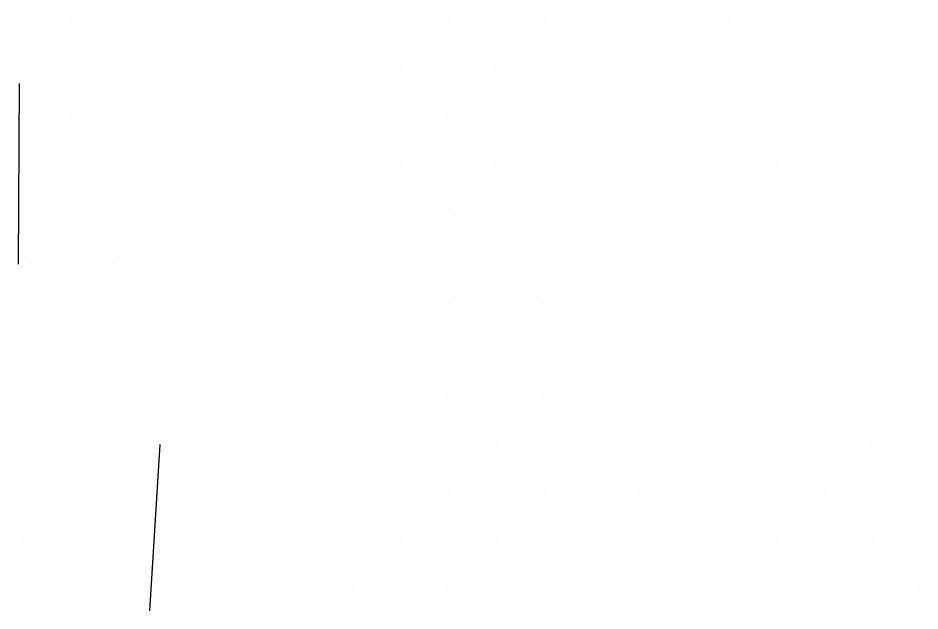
# Model space of a CAD drawing. Extents: x 1602514 to 1609837, y 863887 to 871157.
# Drawn here: x 1605416.6 to 1605551.8, y 869010.8 to 869099.7 of the extents above; entities that cross this region are included whole.
import ezdxf

# ---------------------------------------------------------------- set-up
doc = ezdxf.new("R2010")
doc.units = 0
doc.layers.add('Survey-Ridge Lines', color=7, linetype='Continuous')
doc.layers.add('Survey-Spot dirt', color=7, linetype='Continuous')

msp = doc.modelspace()

# ---------------------------------------------------------------- linework, layer by layer
at = {"layer": 'Survey-Ridge Lines'}
for p, q in [((1605416.8, 869089.84), (1605416.63, 869062.77)), ((1605416.8, 869089.84), (1605416.63, 869062.77)), ((1605437.86, 869035.79), (1605436.33, 869010.85)), ((1605437.86, 869035.79), (1605436.33, 869010.85))]:
    msp.add_line(p, q, dxfattribs=at)
at = {"layer": 'Survey-Spot dirt'}
for p, q in [((1605424.56, 869099.22), (1605424.56, 869099.22)), ((1605424.56, 869099.22), (1605424.56, 869099.22)), ((1605438.71, 869099.25), (1605438.71, 869099.25)), ((1605438.71, 869099.25), (1605438.71, 869099.25)), ((1605452.92, 869099.21), (1605452.92, 869099.21)), ((1605452.92, 869099.21), (1605452.92, 869099.21)), ((1605467, 869099.06), (1605467, 869099.06)), ((1605467, 869099.06), (1605467, 869099.06)), ((1605481.08, 869099.21), (1605481.08, 869099.21)), ((1605481.08, 869099.21), (1605481.08, 869099.21)), ((1605495.43, 869099.65), (1605495.43, 869099.65)), ((1605495.43, 869099.65), (1605495.43, 869099.65)), ((1605509.36, 869099.4), (1605509.36, 869099.4)), ((1605509.36, 869099.4), (1605509.36, 869099.4)), ((1605523.26, 869099.3), (1605523.26, 869099.3)), ((1605523.26, 869099.3), (1605523.26, 869099.3)), ((1605431.5, 869092.29), (1605431.5, 869092.29)), ((1605431.5, 869092.29), (1605431.5, 869092.29)), ((1605445.86, 869092.23), (1605445.86, 869092.23)), ((1605445.86, 869092.23), (1605445.86, 869092.23)), ((1605460, 869092.14), (1605460, 869092.14)), ((1605460, 869092.14), (1605460, 869092.14)), ((1605474.02, 869092.14), (1605474.02, 869092.14)), ((1605474.02, 869092.14), (1605474.02, 869092.14)), ((1605488.12, 869092.22), (1605488.12, 869092.22)), ((1605488.12, 869092.22), (1605488.12, 869092.22)), ((1605516.66, 869092.19), (1605516.66, 869092.19)), ((1605516.66, 869092.19), (1605516.66, 869092.19)), ((1605502.01, 869091.99), (1605502.01, 869091.99)), ((1605502.01, 869091.99), (1605502.01, 869091.99)), ((1605424.69, 869085.08), (1605424.69, 869085.08)), ((1605424.69, 869085.08), (1605424.69, 869085.08)), ((1605438.53, 869085.31), (1605438.53, 869085.31)), ((1605438.53, 869085.31), (1605438.53, 869085.31)), ((1605452.64, 869085.16), (1605452.64, 869085.16)), ((1605452.64, 869085.16), (1605452.64, 869085.16)), ((1605467.04, 869085.3), (1605467.04, 869085.3)), ((1605467.04, 869085.3), (1605467.04, 869085.3)), ((1605481.04, 869085.13), (1605481.04, 869085.13)), ((1605481.04, 869085.13), (1605481.04, 869085.13)), ((1605495.1, 869085.16), (1605495.1, 869085.16)), ((1605495.1, 869085.16), (1605495.1, 869085.16)), ((1605509.3, 869085.13), (1605509.3, 869085.13)), ((1605509.3, 869085.13), (1605509.3, 869085.13)), ((1605523.68, 869085.14), (1605523.68, 869085.14)), ((1605523.68, 869085.14), (1605523.68, 869085.14)), ((1605431.75, 869078.12), (1605431.75, 869078.12)), ((1605431.75, 869078.12), (1605431.75, 869078.12)), ((1605445.75, 869078.03), (1605445.75, 869078.03)), ((1605445.75, 869078.03), (1605445.75, 869078.03)), ((1605459.92, 869078.25), (1605459.92, 869078.25)), ((1605459.92, 869078.25), (1605459.92, 869078.25)), ((1605473.92, 869078.03), (1605473.92, 869078.03)), ((1605473.92, 869078.03), (1605473.92, 869078.03)), ((1605488.22, 869078), (1605488.22, 869078)), ((1605488.22, 869078), (1605488.22, 869078)), ((1605502.37, 869078.26), (1605502.37, 869078.26)), ((1605502.37, 869078.26), (1605502.37, 869078.26)), ((1605516.47, 869077.81), (1605516.47, 869077.81)), ((1605516.47, 869077.81), (1605516.47, 869077.81)), ((1605530.3, 869078.03), (1605530.3, 869078.03)), ((1605530.3, 869078.03), (1605530.3, 869078.03)), ((1605424.5, 869071.01), (1605424.5, 869071.01)), ((1605424.5, 869071.01), (1605424.5, 869071.01)), ((1605438.57, 869071.07), (1605438.57, 869071.07)), ((1605438.57, 869071.07), (1605438.57, 869071.07)), ((1605452.78, 869070.99), (1605452.78, 869070.99)), ((1605452.78, 869070.99), (1605452.78, 869070.99)), ((1605467.06, 869070.96), (1605467.06, 869070.96)), ((1605467.06, 869070.96), (1605467.06, 869070.96)), ((1605481.12, 869071.11), (1605481.12, 869071.11)), ((1605481.12, 869071.11), (1605481.12, 869071.11)), ((1605495.23, 869070.96), (1605495.23, 869070.96)), ((1605495.23, 869070.96), (1605495.23, 869070.96)), ((1605509.4, 869071.08), (1605509.4, 869071.08)), ((1605509.4, 869071.08), (1605509.4, 869071.08)), ((1605523.56, 869071.03), (1605523.56, 869071.03)), ((1605523.56, 869071.03), (1605523.56, 869071.03)), ((1605417.56, 869063.93), (1605417.56, 869063.93)), ((1605417.56, 869063.93), (1605417.56, 869063.93)), ((1605431.84, 869063.97), (1605431.84, 869063.97)), ((1605431.84, 869063.97), (1605431.84, 869063.97)), ((1605445.84, 869063.92), (1605445.84, 869063.92)), ((1605445.84, 869063.92), (1605445.84, 869063.92)), ((1605460.03, 869063.87), (1605460.03, 869063.87)), ((1605460.03, 869063.87), (1605460.03, 869063.87)), ((1605474.17, 869063.82), (1605474.17, 869063.82)), ((1605474.17, 869063.82), (1605474.17, 869063.82)), ((1605488.01, 869063.97), (1605488.01, 869063.97)), ((1605488.01, 869063.97), (1605488.01, 869063.97)), ((1605502.28, 869064.02), (1605502.28, 869064.02)), ((1605502.28, 869064.02), (1605502.28, 869064.02)), ((1605516.48, 869064.03), (1605516.48, 869064.03)), ((1605516.48, 869064.03), (1605516.48, 869064.03)), ((1605530.73, 869063.94), (1605530.73, 869063.94)), ((1605530.73, 869063.94), (1605530.73, 869063.94)), ((1605452.81, 869056.95), (1605452.81, 869056.95)), ((1605452.81, 869056.95), (1605452.81, 869056.95)), ((1605466.97, 869056.96), (1605466.97, 869056.96)), ((1605466.97, 869056.96), (1605466.97, 869056.96)), ((1605424.45, 869056.58), (1605424.45, 869056.58)), ((1605424.45, 869056.58), (1605424.45, 869056.58)), ((1605438.56, 869056.85), (1605438.56, 869056.85)), ((1605438.56, 869056.85), (1605438.56, 869056.85)), ((1605481.15, 869056.85), (1605481.15, 869056.85)), ((1605481.15, 869056.85), (1605481.15, 869056.85)), ((1605495.34, 869056.84), (1605495.34, 869056.84)), ((1605495.34, 869056.84), (1605495.34, 869056.84)), ((1605509.36, 869056.92), (1605509.36, 869056.92)), ((1605509.36, 869056.92), (1605509.36, 869056.92)), ((1605523.51, 869056.88), (1605523.51, 869056.88)), ((1605523.51, 869056.88), (1605523.51, 869056.88)), ((1605417.28, 869049.77), (1605417.28, 869049.77)), ((1605417.28, 869049.77), (1605417.28, 869049.77)), ((1605431.53, 869049.84), (1605431.53, 869049.84)), ((1605431.53, 869049.84), (1605431.53, 869049.84)), ((1605445.95, 869049.85), (1605445.95, 869049.85)), ((1605445.95, 869049.85), (1605445.95, 869049.85)), ((1605460, 869049.74), (1605460, 869049.74)), ((1605460, 869049.74), (1605460, 869049.74)), ((1605474.1, 869049.74), (1605474.1, 869049.74)), ((1605474.1, 869049.74), (1605474.1, 869049.74)), ((1605488.07, 869049.7), (1605488.07, 869049.7)), ((1605488.07, 869049.7), (1605488.07, 869049.7)), ((1605502.45, 869049.75), (1605502.45, 869049.75)), ((1605502.45, 869049.75), (1605502.45, 869049.75)), ((1605516.48, 869049.7), (1605516.48, 869049.7)), ((1605516.48, 869049.7), (1605516.48, 869049.7)), ((1605530.69, 869049.75), (1605530.69, 869049.75)), ((1605530.69, 869049.75), (1605530.69, 869049.75)), ((1605424.46, 869042.66), (1605424.46, 869042.66)), ((1605424.46, 869042.66), (1605424.46, 869042.66)), ((1605438.63, 869042.95), (1605438.63, 869042.95)), ((1605438.63, 869042.95), (1605438.63, 869042.95)), ((1605452.89, 869042.74), (1605452.89, 869042.74)), ((1605452.89, 869042.74), (1605452.89, 869042.74)), ((1605467, 869042.71), (1605467, 869042.71)), ((1605467, 869042.71), (1605467, 869042.71)), ((1605480.91, 869042.91), (1605480.91, 869042.91)), ((1605480.91, 869042.91), (1605480.91, 869042.91)), ((1605495.34, 869042.64), (1605495.34, 869042.64)), ((1605495.34, 869042.64), (1605495.34, 869042.64)), ((1605509.38, 869042.81), (1605509.38, 869042.81)), ((1605509.38, 869042.81), (1605509.38, 869042.81)), ((1605523.67, 869042.7), (1605523.67, 869042.7)), ((1605523.67, 869042.7), (1605523.67, 869042.7)), ((1605537.81, 869042.71), (1605537.81, 869042.71)), ((1605537.81, 869042.71), (1605537.81, 869042.71)), ((1605417.36, 869035.4), (1605417.36, 869035.4)), ((1605417.36, 869035.4), (1605417.36, 869035.4)), ((1605431.53, 869035.75), (1605431.53, 869035.75)), ((1605431.53, 869035.75), (1605431.53, 869035.75)), ((1605445.68, 869035.56), (1605445.68, 869035.56)), ((1605445.68, 869035.56), (1605445.68, 869035.56)), ((1605459.86, 869035.72), (1605459.86, 869035.72)), ((1605459.86, 869035.72), (1605459.86, 869035.72)), ((1605474.09, 869035.53), (1605474.09, 869035.53)), ((1605474.09, 869035.53), (1605474.09, 869035.53)), ((1605488.29, 869035.64), (1605488.29, 869035.64)), ((1605488.29, 869035.64), (1605488.29, 869035.64)), ((1605502.45, 869035.62), (1605502.45, 869035.62)), ((1605502.45, 869035.62), (1605502.45, 869035.62)), ((1605516.59, 869035.59), (1605516.59, 869035.59)), ((1605516.59, 869035.59), (1605516.59, 869035.59)), ((1605530.73, 869035.61), (1605530.73, 869035.61)), ((1605530.73, 869035.61), (1605530.73, 869035.61)), ((1605544.5, 869035.72), (1605544.5, 869035.72)), ((1605544.5, 869035.72), (1605544.5, 869035.72)), ((1605481.06, 869028.65), (1605481.06, 869028.65)), ((1605481.06, 869028.65), (1605481.06, 869028.65)), ((1605509.62, 869028.59), (1605509.62, 869028.59)), ((1605509.62, 869028.59), (1605509.62, 869028.59)), ((1605537.65, 869028.66), (1605537.65, 869028.66)), ((1605537.65, 869028.66), (1605537.65, 869028.66)), ((1605424.31, 869028.56), (1605424.31, 869028.56)), ((1605424.31, 869028.56), (1605424.31, 869028.56)), ((1605452.83, 869028.52), (1605452.83, 869028.52)), ((1605452.83, 869028.52), (1605452.83, 869028.52)), ((1605466.95, 869028.51), (1605466.95, 869028.51)), ((1605466.95, 869028.51), (1605466.95, 869028.51)), ((1605495.44, 869028.52), (1605495.44, 869028.52)), ((1605495.44, 869028.52), (1605495.44, 869028.52)), ((1605523.57, 869028.47), (1605523.57, 869028.47)), ((1605523.57, 869028.47), (1605523.57, 869028.47)), ((1605417.49, 869021.3), (1605417.49, 869021.3)), ((1605417.49, 869021.3), (1605417.49, 869021.3)), ((1605431.44, 869021.69), (1605431.44, 869021.69)), ((1605431.44, 869021.69), (1605431.44, 869021.69)), ((1605459.8, 869021.61), (1605459.8, 869021.61)), ((1605459.8, 869021.61), (1605459.8, 869021.61)), ((1605474.13, 869021.46), (1605474.13, 869021.46)), ((1605474.13, 869021.46), (1605474.13, 869021.46)), ((1605488.32, 869021.47), (1605488.32, 869021.47)), ((1605488.32, 869021.47), (1605488.32, 869021.47)), ((1605502.1, 869021.71), (1605502.1, 869021.71)), ((1605502.1, 869021.71), (1605502.1, 869021.71)), ((1605516.65, 869021.48), (1605516.65, 869021.48)), ((1605516.65, 869021.48), (1605516.65, 869021.48)), ((1605530.45, 869021.5), (1605530.45, 869021.5)), ((1605530.45, 869021.5), (1605530.45, 869021.5)), ((1605544.83, 869021.43), (1605544.83, 869021.43)), ((1605544.83, 869021.43), (1605544.83, 869021.43)), ((1605424.46, 869014.46), (1605424.46, 869014.46)), ((1605424.46, 869014.46), (1605424.46, 869014.46)), ((1605452.96, 869014.4), (1605452.96, 869014.4)), ((1605452.96, 869014.4), (1605452.96, 869014.4)), ((1605466.95, 869014.38), (1605466.95, 869014.38)), ((1605466.95, 869014.38), (1605466.95, 869014.38)), ((1605481.01, 869014.49), (1605481.01, 869014.49)), ((1605481.01, 869014.49), (1605481.01, 869014.49)), ((1605495.22, 869014.44), (1605495.22, 869014.44)), ((1605495.22, 869014.44), (1605495.22, 869014.44)), ((1605509.26, 869014.57), (1605509.26, 869014.57)), ((1605509.26, 869014.57), (1605509.26, 869014.57)), ((1605523.59, 869014.4), (1605523.59, 869014.4)), ((1605523.59, 869014.4), (1605523.59, 869014.4)), ((1605537.76, 869014.55), (1605537.76, 869014.55)), ((1605537.76, 869014.55), (1605537.76, 869014.55)), ((1605551.75, 869014.45), (1605551.75, 869014.45)), ((1605551.75, 869014.45), (1605551.75, 869014.45))]:
    msp.add_line(p, q, dxfattribs=at)

doc.saveas('drawing.dxf')
